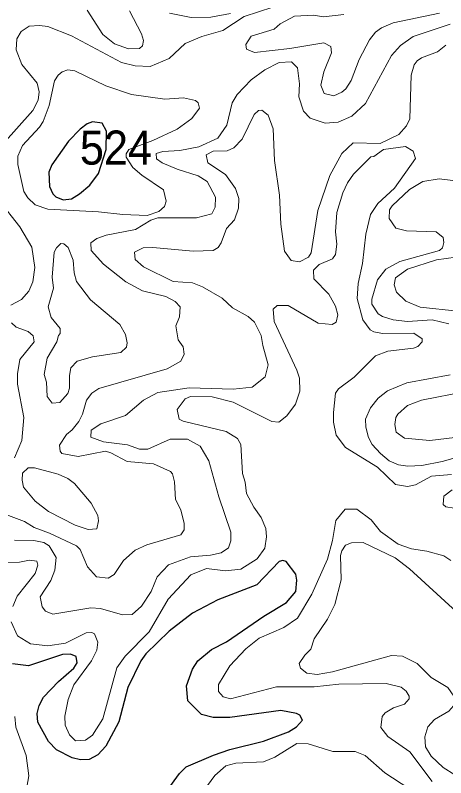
# Model space of a CAD drawing. Extents: x 763.2 to 816.8, y 7896.5 to 7952.7.
# Drawn here: x 802.673 to 804.695, y 7919.126 to 7922.705 of the extents above; entities that cross this region are included whole.
import ezdxf

# ---------------------------------------------------------------- set-up
doc = ezdxf.new("R2010")
doc.units = 0
doc.header["$LTSCALE"] = 0.064
doc.layers.add('1', color=7, linetype='Continuous', lineweight=25)
doc.layers.add('2', color=7, linetype='Continuous', lineweight=13)
doc.layers.add('21', color=7, linetype='Continuous')

msp = doc.modelspace()

# ---------------------------------------------------------------- linework, layer by layer
at = {"layer": '1'}
msp.add_lwpolyline([(802.8342, 7921.9014), (802.8495, 7921.8671), (802.8629, 7921.8531), (802.8982, 7921.8387), (802.9367, 7921.8435), (802.9749, 7921.8664), (803.023, 7921.9067), (803.0645, 7921.9623), (803.1006, 7922.0751), (803.1021, 7922.1615), (803.0811, 7922.1976), (803.0357, 7922.205), (803.011, 7922.1953), (802.9775, 7922.1702), (802.9225, 7922.1135), (802.8447, 7922.0032), (802.8313, 7921.9691)], close=True, dxfattribs=at)
msp.add_lwpolyline([(803.3869, 7919.0664), (803.4442, 7919.1465), (803.4761, 7919.178), (803.605, 7919.233), (803.6808, 7919.2582), (803.8393, 7919.2979), (803.9562, 7919.3418), (803.9935, 7919.3657), (804.0218, 7919.3972), (804.0097, 7919.4202), (803.9943, 7919.4285), (803.9207, 7919.4422), (803.6809, 7919.4091), (803.6021, 7919.4086), (803.5474, 7919.4238), (803.484, 7919.488), (803.4772, 7919.558), (803.505, 7919.6362), (803.5313, 7919.6757), (803.5947, 7919.7278), (803.665, 7919.7648), (803.8404, 7919.8851), (803.947, 7919.9485), (803.9909, 7920.0004), (803.9962, 7920.0528), (803.9912, 7920.0811), (803.9457, 7920.1418), (803.9305, 7920.1454), (803.9132, 7920.1408), (803.8083, 7920.0321), (803.625, 7919.9616), (803.506, 7919.8986), (803.3968, 7919.8141), (803.287, 7919.7075), (803.2622, 7919.6746), (803.2023, 7919.5501), (803.1595, 7919.389), (803.0992, 7919.2744), (803.0616, 7919.2339), (803.0201, 7919.2124), (802.979, 7919.211), (802.9405, 7919.2191), (802.8663, 7919.2579), (802.8295, 7919.2961), (802.7787, 7919.3865), (802.7757, 7919.4277), (802.7855, 7919.466), (802.8053, 7919.5052), (802.8757, 7919.5774), (802.9488, 7919.6406), (802.9639, 7919.6649), (802.9586, 7919.6955), (802.9322, 7919.7068), (802.8953, 7919.7051), (802.7357, 7919.6511), (802.6604, 7919.6606)], dxfattribs=at)
at = {"layer": '2'}
for points in [[(803.8825, 7922.7429), (803.748, 7922.6983), (803.6485, 7922.6327), (803.5494, 7922.6058), (803.4712, 7922.5717), (803.396, 7922.5011), (803.3062, 7922.4647), (803.2365, 7922.4667), (803.172, 7922.4824), (802.9373, 7922.6079), (802.8262, 7922.6519), (802.7874, 7922.6568), (802.7386, 7922.6536)], [(803.0107, 7922.7286), (803.0848, 7922.6137), (803.1388, 7922.5704), (803.2057, 7922.5465), (803.2567, 7922.5486), (803.2701, 7922.5613), (803.2747, 7922.5866), (803.2667, 7922.6179), (803.2096, 7922.7252)], [(803.3969, 7922.7148), (803.5, 7922.6947), (803.5913, 7922.6964), (803.6848, 7922.713)], [(804.2077, 7922.3444), (804.1696, 7922.3268), (804.1246, 7922.3382), (804.1082, 7922.376), (804.1224, 7922.4386), (804.1589, 7922.5288), (804.1557, 7922.5586), (804.1219, 7922.576), (803.9634, 7922.5485), (803.7962, 7922.5303), (803.7599, 7922.5457), (803.7563, 7922.5668), (803.7817, 7922.6073), (803.8885, 7922.64), (803.9181, 7922.6637), (803.9842, 7922.7008), (804.0735, 7922.7046), (804.1203, 7922.6981), (804.2165, 7922.708)], [(804.6662, 7922.7143), (804.448, 7922.6686), (804.3931, 7922.6462), (804.3651, 7922.6246)], [(802.7386, 7922.6536), (802.7011, 7922.6281), (802.6797, 7922.5935), (802.6768, 7922.542), (802.7046, 7922.4729), (802.7764, 7922.386)], [(803.3359, 7922.0309), (803.3343, 7922.0561), (803.3659, 7922.0652), (803.4456, 7922.0703), (803.5355, 7922.0865), (803.6251, 7922.1284), (803.6668, 7922.1887), (803.6918, 7922.294), (803.7161, 7922.3335), (803.7811, 7922.4021), (803.8454, 7922.449), (803.9132, 7922.4827), (803.9707, 7922.4868), (803.9994, 7922.4572), (804.0077, 7922.3823), (804.0048, 7922.3224), (804.0271, 7922.2547), (804.0589, 7922.2217), (804.1285, 7922.1984), (804.1901, 7922.2023), (804.2546, 7922.2309), (804.319, 7922.2908), (804.4401, 7922.5155), (804.4829, 7922.5631), (804.5415, 7922.6055), (804.7161, 7922.6636)], [(804.3651, 7922.6246), (804.337, 7922.5897), (804.2879, 7922.4972), (804.2512, 7922.3979), (804.2262, 7922.36), (804.2077, 7922.3444)], [(804.6959, 7922.565), (804.6572, 7922.533), (804.5815, 7922.5047)], [(804.5815, 7922.5047), (804.5609, 7922.4911), (804.5469, 7922.4721), (804.5322, 7922.4235), (804.527, 7922.2189), (804.5114, 7922.1855)], [(802.7764, 7922.386), (802.785, 7922.3452), (802.7804, 7922.3067), (802.7561, 7922.2579), (802.6148, 7922.1002)], [(804.5114, 7922.1855), (804.475, 7922.1449), (804.3868, 7922.1031), (804.2601, 7922.1062), (804.2068, 7922.0553), (804.1505, 7921.9529), (804.095, 7921.7891), (804.0638, 7921.59), (804.0504, 7921.5692), (804.008, 7921.5476), (803.9693, 7921.5532), (803.9373, 7921.5976), (803.9208, 7921.7241), (803.9142, 7921.8599), (803.8913, 7922.0226), (803.8845, 7922.1717), (803.8609, 7922.2364), (803.8306, 7922.2589), (803.8156, 7922.2572), (803.7953, 7922.2389), (803.7391, 7922.1225), (803.7003, 7922.0819), (803.6684, 7922.0687), (803.602, 7922.0667), (803.5697, 7922.0491), (803.5777, 7922.0129), (803.661, 7921.9579), (803.7083, 7921.8916), (803.7235, 7921.8443), (803.7219, 7921.7997), (803.7034, 7921.7448), (803.6655, 7921.7033), (803.6409, 7921.6373), (803.6266, 7921.6151), (803.602, 7921.6004), (803.5084, 7921.5969), (803.3199, 7921.6149), (803.2732, 7921.6131), (803.2338, 7921.5928), (803.2371, 7921.5582), (803.2751, 7921.5238), (803.4153, 7921.4556), (803.5059, 7921.449), (803.5526, 7921.4308), (803.6446, 7921.3766), (803.6929, 7921.3319), (803.7673, 7921.2917), (803.7976, 7921.2642), (803.8284, 7921.2015), (803.8355, 7921.1541), (803.8612, 7921.0642), (803.8477, 7921.0083), (803.7857, 7920.9595), (803.6972, 7920.9494), (803.4902, 7920.9559), (803.3431, 7920.9337), (803.276, 7920.8978), (803.1909, 7920.8262), (803.0747, 7920.7875), (803.0304, 7920.7568), (803.0285, 7920.7249), (803.0873, 7920.7026), (803.2002, 7920.6882), (803.2571, 7920.6684), (803.2953, 7920.669), (803.4008, 7920.7155), (803.4826, 7920.7156), (803.542, 7920.6818), (803.5819, 7920.614), (803.6286, 7920.4442), (803.6854, 7920.2791), (803.6856, 7920.2385), (803.675, 7920.205), (803.6408, 7920.1818), (803.5902, 7920.1705), (803.4961, 7920.1635), (803.3928, 7920.1254), (803.3403, 7920.0695), (803.3122, 7920.0005), (803.2663, 7919.9316), (803.2215, 7919.8917), (803.1768, 7919.8901), (803.0734, 7919.9203), (803.0274, 7919.9237), (802.8494, 7919.8944), (802.8146, 7919.9084), (802.7987, 7919.9278), (802.7903, 7919.9746), (802.8399, 7920.0518), (802.8585, 7920.1001), (802.8654, 7920.1602), (802.833, 7920.2154), (802.8078, 7920.231), (802.7604, 7920.2393), (802.6691, 7920.2411)], [(803.6611, 7920.0981), (803.7322, 7920.1056), (803.8087, 7920.154), (803.8452, 7920.203), (803.8533, 7920.2567), (803.8501, 7920.2962), (803.828, 7920.3474), (803.7942, 7920.3956), (803.76, 7920.4606), (803.753, 7920.5138), (803.7398, 7920.5548), (803.7332, 7920.6906), (803.7166, 7920.7192), (803.6644, 7920.7508), (803.4619, 7920.7992), (803.4435, 7920.8095), (803.4329, 7920.855), (803.471, 7920.9048), (803.4963, 7920.9161), (803.5986, 7920.9147), (803.6959, 7920.889), (803.8781, 7920.7982), (803.9107, 7920.7951), (803.9483, 7920.8241), (803.99, 7920.8798), (804.0093, 7920.9405), (804.0076, 7921.001), (803.9965, 7921.0391), (803.8887, 7921.2677), (803.8847, 7921.3251), (803.9028, 7921.3419), (803.9546, 7921.3425), (804.0956, 7921.2598), (804.1617, 7921.2535), (804.1798, 7921.2647), (804.1883, 7921.2995), (804.1771, 7921.3388), (804.1458, 7921.396), (804.0761, 7921.4681), (804.0738, 7921.5089), (804.1006, 7921.5346), (804.1637, 7921.5623), (804.1768, 7921.5822), (804.1836, 7921.63), (804.1773, 7921.6877), (804.1837, 7921.7786), (804.2117, 7921.8714), (804.2338, 7921.9187), (804.2616, 7921.9583), (804.3428, 7922.0401), (804.3576, 7922.0426), (804.403, 7922.0743), (804.5068, 7922.0881), (804.5415, 7922.0668), (804.5531, 7922.0326), (804.4553, 7921.8932), (804.376, 7921.8218), (804.3415, 7921.7694), (804.3203, 7921.6781), (804.3036, 7921.54), (804.2839, 7921.4466), (804.279, 7921.376), (804.3058, 7921.276), (804.3399, 7921.229), (804.3574, 7921.2191), (804.3981, 7921.2107), (804.5453, 7921.2122), (804.584, 7921.1859), (804.5845, 7921.172), (804.5642, 7921.1507), (804.5445, 7921.1424), (804.4237, 7921.1283), (804.3658, 7921.1061), (804.2652, 7921.0067), (804.192, 7920.9509), (804.1772, 7920.9318), (804.1673, 7920.8407), (804.1687, 7920.7947), (804.1807, 7920.7336), (804.2236, 7920.6763), (804.3752, 7920.5839), (804.4596, 7920.5019), (804.5162, 7920.4927), (804.5529, 7920.5008), (804.6281, 7920.5419), (804.723, 7920.5493)], [(803.6134, 7921.851), (803.5749, 7921.9242), (803.5329, 7921.9518), (803.433, 7921.9819), (803.3626, 7922.0124), (803.3359, 7922.0309)], [(804.7092, 7921.2567), (804.6307, 7921.2747), (804.5149, 7921.2682), (804.4481, 7921.2761), (804.3984, 7921.2909), (804.378, 7921.3038), (804.3483, 7921.3488), (804.3481, 7921.3717), (804.3745, 7921.4638), (804.4143, 7921.5131), (804.4793, 7921.5496), (804.666, 7921.6), (804.6796, 7921.6133), (804.6865, 7921.6386), (804.683, 7921.6623), (804.6495, 7921.6888), (804.511, 7921.6923), (804.4608, 7921.7051), (804.429, 7921.7507), (804.4303, 7921.7916), (804.4431, 7921.8103), (804.525, 7921.8872), (804.5873, 7921.9251), (804.6636, 7921.937), (804.7556, 7921.9256)], [(802.5941, 7921.8363), (802.6952, 7921.7112), (802.751, 7921.6168), (802.7651, 7921.521), (802.7554, 7921.454), (802.7364, 7921.4092), (802.7019, 7921.3707), (802.652, 7921.3447)], [(802.6294, 7920.3618), (802.7171, 7920.3284), (802.7617, 7920.3011), (802.8341, 7920.2749), (802.9603, 7920.215), (802.9772, 7920.1979), (803.0123, 7920.1156), (803.0553, 7920.0686), (803.1094, 7920.0636), (803.1384, 7920.0803), (803.1817, 7920.1461), (803.2367, 7920.1939), (803.2906, 7920.2193), (803.4512, 7920.2668), (803.467, 7920.2893), (803.4667, 7920.3188), (803.4505, 7920.3829), (803.4263, 7920.4316), (803.4209, 7920.5145), (803.4111, 7920.5527), (803.4025, 7920.563), (803.3219, 7920.5994), (803.1987, 7920.6105), (803.1217, 7920.6511), (803.0964, 7920.6582), (802.9686, 7920.6337), (802.8921, 7920.6488), (802.8839, 7920.6593), (802.8807, 7920.6873), (802.9134, 7920.7372), (802.9396, 7920.7588), (802.9716, 7920.7986), (802.9889, 7920.8327), (803.0084, 7920.8978), (803.033, 7920.9309), (803.0659, 7920.9523), (803.3869, 7921.0458), (803.4509, 7921.0812), (803.4669, 7921.1147), (803.462, 7921.1487), (803.4378, 7921.1812), (803.428, 7921.2469), (803.444, 7921.2896), (803.448, 7921.3366), (803.4243, 7921.3617), (803.3804, 7921.3843), (803.2713, 7921.4107), (803.1927, 7921.4539), (803.088, 7921.5372), (803.0301, 7921.6002), (803.0273, 7921.6364), (803.0557, 7921.6571), (803.0998, 7921.6724), (803.2376, 7921.699), (803.3098, 7921.7425), (803.3422, 7921.7546), (803.5237, 7921.7547), (803.5972, 7921.7734), (803.6122, 7921.8045), (803.6134, 7921.851)], [(804.7885, 7921.5756), (804.6511, 7921.5575), (804.5151, 7921.5126), (804.4593, 7921.472), (804.4533, 7921.4401), (804.4646, 7921.4053), (804.5077, 7921.3622), (804.5755, 7921.3354), (804.7523, 7921.3158)], [(802.6553, 7921.2616), (802.678, 7921.2409), (802.7333, 7921.2212), (802.7575, 7921.1997), (802.7621, 7921.1725), (802.695, 7921.0886), (802.6833, 7921.0226), (802.6837, 7920.9735), (802.7127, 7920.8169), (802.7047, 7920.7084), (802.669, 7920.6284)], [(804.7826, 7920.6403), (804.6785, 7920.6104), (804.5825, 7920.5919), (804.5175, 7920.5878), (804.4736, 7920.5942), (804.4295, 7920.6131), (804.388, 7920.6481), (804.3502, 7920.6909), (804.3325, 7920.7236), (804.3199, 7920.7717), (804.3187, 7920.8095), (804.3418, 7920.8625), (804.3782, 7920.907), (804.4224, 7920.9418), (804.5131, 7920.9791), (804.7165, 7921.0177)], [(804.7892, 7920.9386), (804.5821, 7920.8985), (804.5157, 7920.8736), (804.4699, 7920.833), (804.4608, 7920.8165), (804.4566, 7920.7834), (804.463, 7920.7479), (804.5011, 7920.7204), (804.6199, 7920.7095), (804.7776, 7920.7275)], [(804.7253, 7920.4769), (804.6865, 7920.4473), (804.6835, 7920.4088), (804.695, 7920.3978), (804.7344, 7920.3907)], [(804.7194, 7920.1457), (804.687, 7920.1683), (804.6069, 7920.1895), (804.5348, 7920.2001), (804.4723, 7920.2233), (804.3892, 7920.2824), (804.3447, 7920.3363), (804.2771, 7920.387), (804.2224, 7920.3865), (804.1784, 7920.3334), (804.1637, 7920.2404), (804.1402, 7920.1514), (804.0666, 7919.9873), (803.9994, 7919.8752), (803.9353, 7919.8309), (803.8195, 7919.7812), (803.7559, 7919.731), (803.6812, 7919.6516), (803.6285, 7919.5639), (803.6283, 7919.5307), (803.6493, 7919.5057), (803.6838, 7919.4967), (803.901, 7919.5523), (804.0767, 7919.5525), (804.1935, 7919.5655), (804.4148, 7919.5689), (804.4856, 7919.5507), (804.5094, 7919.5319), (804.5233, 7919.5086), (804.5231, 7919.4959), (804.5019, 7919.4717), (804.4504, 7919.454), (804.4108, 7919.4307), (804.3963, 7919.4132), (804.3909, 7919.3626), (804.424, 7919.3202), (804.5266, 7919.2472), (804.6322, 7919.1093)], [(804.1397, 7919.8703), (804.1738, 7919.9386), (804.2034, 7920.0544), (804.2004, 7920.1692), (804.2066, 7920.1911), (804.2245, 7920.2185), (804.2519, 7920.2282), (804.3078, 7920.231), (804.4571, 7920.1584), (804.5255, 7920.1062), (804.7451, 7919.9045)], [(802.6282, 7920.1356), (802.6932, 7920.1373), (802.7407, 7920.1473), (802.7749, 7920.1421), (802.7797, 7920.1236), (802.7665, 7920.0841), (802.6822, 7919.9781), (802.6614, 7919.9297)], [(803.189, 7919.6965), (803.3023, 7919.8115), (803.3916, 7919.9649), (803.4971, 7920.078), (803.5708, 7920.1076), (803.6611, 7920.0981)], [(802.6539, 7919.8583), (802.6842, 7919.7921), (802.7442, 7919.7554), (802.8253, 7919.7449), (802.909, 7919.7582), (803.0064, 7919.8069), (803.0321, 7919.8087), (803.0446, 7919.8019), (803.0608, 7919.7626), (803.0559, 7919.7244), (803.0308, 7919.6745), (802.9488, 7919.5627), (802.9214, 7919.4943), (802.9052, 7919.416), (802.9076, 7919.3734), (802.9278, 7919.3278), (802.9562, 7919.2997), (803.0037, 7919.3028), (803.0365, 7919.3258), (803.0838, 7919.4022), (803.1504, 7919.6427), (803.189, 7919.6965)], [(804.0126, 7919.6401), (804.0061, 7919.6619), (804.0327, 7919.7011), (804.0613, 7919.7294), (804.0776, 7919.7789), (804.1397, 7919.8703)], [(804.8838, 7919.0988), (804.7385, 7919.1403), (804.6825, 7919.1743), (804.627, 7919.2277), (804.6008, 7919.2716), (804.5963, 7919.3183), (804.6115, 7919.3652), (804.6426, 7919.4), (804.709, 7919.4387), (804.7313, 7919.4641), (804.7336, 7919.509), (804.705, 7919.5504), (804.6275, 7919.5968), (804.5616, 7919.6625), (804.4923, 7919.6965), (804.44, 7919.7003), (804.1631, 7919.6237), (804.0916, 7919.6116), (804.043, 7919.6175), (804.0126, 7919.6401)], [(802.708, 7918.9762), (802.7373, 7919.136), (802.7239, 7919.2301), (802.6757, 7919.3643), (802.6714, 7919.4142)], [(804.5223, 7919.0759), (804.4094, 7919.1493), (804.3165, 7919.2305), (804.2705, 7919.2498), (804.1647, 7919.2501), (804.0496, 7919.2859), (803.9952, 7919.2878), (803.8917, 7919.2225), (803.8394, 7919.2012), (803.7096, 7919.1945), (803.6615, 7919.1817), (803.6108, 7919.137), (803.5767, 7919.0892)]]:
    msp.add_lwpolyline(points, dxfattribs=at)
for points in [[(803.3199, 7922.1172), (803.433, 7922.1697), (803.5028, 7922.2209), (803.5378, 7922.269), (803.5328, 7922.2944), (803.5196, 7922.3051), (803.4638, 7922.3165), (803.3759, 7922.3102), (803.2196, 7922.3327), (803.0984, 7922.3728), (802.9525, 7922.4444), (802.9205, 7922.4481), (802.8933, 7922.4387), (802.8741, 7922.4237), (802.8575, 7922.3964), (802.8325, 7922.2815), (802.8044, 7922.2061), (802.7865, 7922.1788), (802.7077, 7922.0934), (802.6854, 7922.0435), (802.6849, 7922.0037), (802.713, 7921.878), (802.7314, 7921.8478), (802.7666, 7921.8154), (802.8262, 7921.7941), (802.9756, 7921.7861), (803.0646, 7921.7818), (803.1783, 7921.7695), (803.2932, 7921.7643), (803.3478, 7921.7831), (803.3741, 7921.8077), (803.3817, 7921.8325), (803.3689, 7921.8851), (803.2683, 7921.9535), (803.2256, 7921.99), (803.1944, 7922.039), (803.1946, 7922.0545), (803.2066, 7922.075)], [(802.9608, 7921.4546), (802.9498, 7921.4952), (802.9444, 7921.5557), (802.9216, 7921.6147), (802.9019, 7921.6325), (802.8877, 7921.6329), (802.8663, 7921.6139), (802.8564, 7921.5933), (802.846, 7921.4751), (802.8523, 7921.4236), (802.8281, 7921.3356), (802.8425, 7921.287), (802.8833, 7921.234), (802.8837, 7921.2118), (802.8758, 7921.2022), (802.8688, 7921.1713), (802.8228, 7921.095), (802.8083, 7921.0191), (802.8197, 7920.9823), (802.8232, 7920.915), (802.8461, 7920.8839), (802.8826, 7920.8873), (802.92, 7920.9302), (802.9281, 7920.955), (802.9282, 7921.0141), (802.9348, 7921.0501), (802.9645, 7921.0817), (803.0359, 7921.1019), (803.1683, 7921.1224), (803.1949, 7921.1473), (803.199, 7921.1669), (803.1914, 7921.2059), (803.1648, 7921.2531), (803.0262, 7921.369)], [(803.0296, 7920.4154), (802.9521, 7920.5077), (802.9208, 7920.5305), (802.8752, 7920.551), (802.763, 7920.5812), (802.7338, 7920.5808), (802.7077, 7920.5551), (802.7054, 7920.5228), (802.7113, 7920.4908), (802.7671, 7920.4249), (802.8298, 7920.3753), (802.9538, 7920.312), (803.0158, 7920.2915), (803.0563, 7920.2943), (803.0643, 7920.3315), (803.0609, 7920.3566)]]:
    msp.add_lwpolyline(points, close=True, dxfattribs=at)

# ---------------------------------------------------------------- texts
at = {"layer": '21', "width": 0.95}
msp.add_text('524', height=0.16, dxfattribs=at).set_placement((802.9765, 7922.0037))

doc.saveas('drawing.dxf')
